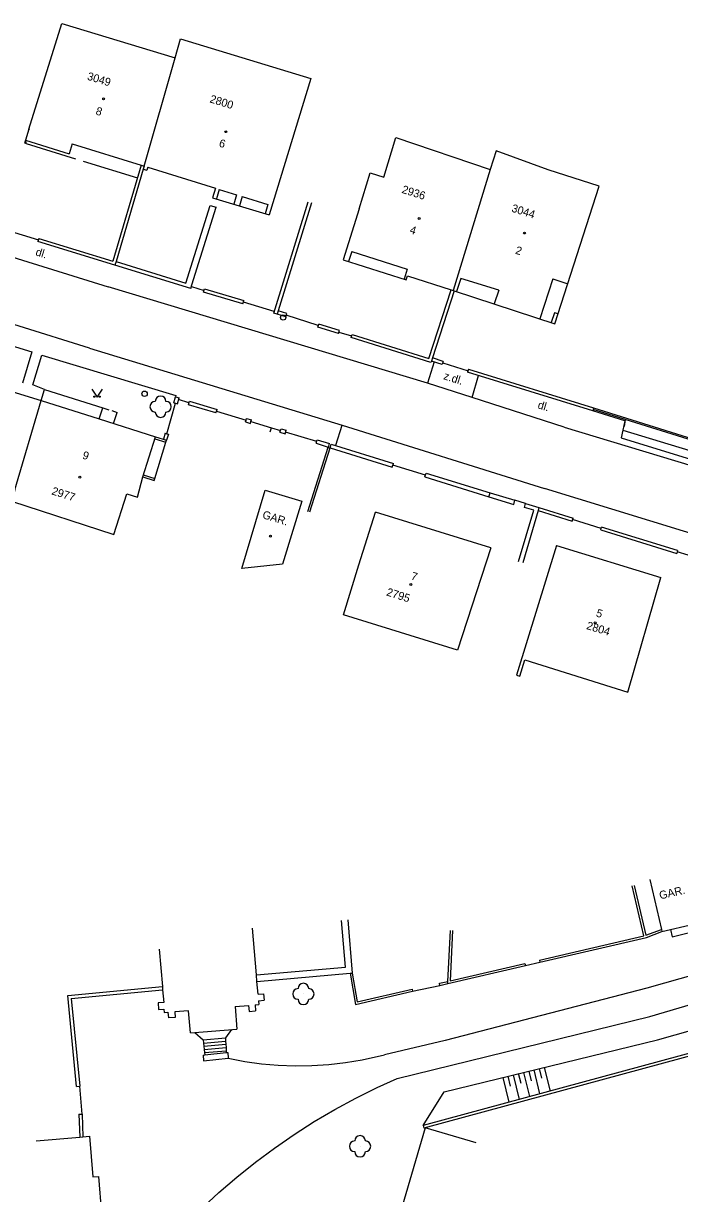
# Model space of a CAD drawing. Extents: x -584400 to -581602, y -1210894 to -1208793.
# Drawn here: x -583257.8 to -583196.3, y -1210317.6 to -1210207.9 of the extents above; entities that cross this region are included whole.
import ezdxf

# ---------------------------------------------------------------- set-up
doc = ezdxf.new("R2010")
doc.units = 0
for name, color, linetype in [('BUDOVY_MĚŘ', 7, 'Continuous'), ('POMOC_POPIS', 7, 'Continuous'), ('ROZHRANÍ_PLOCH', 7, 'Continuous'), ('VÝŠKOPIS', 7, 'Continuous'), ('ZELEŇ', 7, 'Continuous'), ('ZN_BUDOV', 7, 'Continuous'), ('ZN_DOPLŇKOVÉ', 7, 'Continuous'), ('ZN_KULTUR', 7, 'Continuous'), ('Č_POPIS_EVID', 7, 'Continuous')]:
    doc.layers.add(name, color=color, linetype=linetype)

msp = doc.modelspace()

# ---------------------------------------------------------------- linework, layer by layer
at = {"layer": 'BUDOVY_MĚŘ'}
for points in [[(-583257.24, -1210217.81), (-583254.17, -1210207.89), (-583243.55, -1210211.13)], [(-583243.55, -1210211.13), (-583243.04, -1210209.35), (-583230.83, -1210213.05), (-583234.73, -1210225.85)], [(-583246.44, -1210221.27), (-583243.55, -1210211.13)], [(-583257.15, -1210217.84), (-583257.24, -1210217.81), (-583257.57, -1210218.83), (-583253.48, -1210220.11)], [(-583226.28, -1210225.28), (-583225.27, -1210221.9), (-583223.98, -1210222.29), (-583222.84, -1210218.57), (-583214, -1210221.59)], [(-583253.18, -1210219.17), (-583253.48, -1210220.11)], [(-583253.18, -1210219.17), (-583246.73, -1210221.18), (-583246.44, -1210221.27), (-583246.53, -1210221.56), (-583246.2, -1210221.66)], [(-583208.56, -1210221.61), (-583213.46, -1210219.82), (-583214, -1210221.59)], [(-583246.11, -1210221.37), (-583246.2, -1210221.66)], [(-583246.11, -1210221.37), (-583239.75, -1210223.33), (-583240.03, -1210224.23), (-583234.73, -1210225.85)], [(-583214, -1210221.59), (-583217.48, -1210232.92)], [(-583217.39, -1210232.95), (-583207.94, -1210236.05), (-583203.8, -1210223.14), (-583208.56, -1210221.61)], [(-583226.28, -1210225.28), (-583227.8, -1210230.04), (-583221.89, -1210231.93), (-583221.77, -1210231.56), (-583217.68, -1210232.86), (-583217.48, -1210232.92)], [(-583217.48, -1210232.92), (-583217.39, -1210232.95)], [(-583263.16, -1210241.08), (-583256.11, -1210243.23)], [(-583256.11, -1210243.23), (-583255.79, -1210242.2)], [(-583255.79, -1210242.2), (-583250.33, -1210243.92)], [(-583258.57, -1210251.62), (-583256.11, -1210243.23)], [(-583250.66, -1210244.97), (-583250.33, -1210243.92)], [(-583250.66, -1210244.97), (-583245.39, -1210246.64)], [(-583246.58, -1210250.4), (-583245.39, -1210246.64)], [(-583258.57, -1210251.62), (-583258.88, -1210252.67), (-583249.27, -1210255.79), (-583248.08, -1210251.99), (-583247.08, -1210252.29), (-583246.58, -1210250.4)], [(-583231.65, -1210252.68), (-583233.48, -1210258.59), (-583237.28, -1210259), (-583235.1, -1210251.63)], [(-583235.1, -1210251.63), (-583231.65, -1210252.68)], [(-583213.96, -1210257.06), (-583217.06, -1210266.65), (-583227.77, -1210263.32), (-583226.32, -1210258.65), (-583224.77, -1210253.71)], [(-583213.96, -1210257.06), (-583224.77, -1210253.71)], [(-583207.8, -1210256.82), (-583211.53, -1210268.98), (-583211.24, -1210269.07), (-583210.77, -1210267.54), (-583201.11, -1210270.57), (-583198, -1210259.83)], [(-583207.8, -1210256.82), (-583198, -1210259.83)], [(-583199.04, -1210288.15), (-583197.96, -1210292.82), (-583197.91, -1210293.02), (-583194.94, -1210292.33)], [(-583235.77, -1210298.9), (-583235.87, -1210297.69), (-583235.92, -1210297.09), (-583236.28, -1210292.7)], [(-583245.02, -1210294.68), (-583244.73, -1210298.17), (-583244.71, -1210298.47), (-583244.61, -1210299.67), (-583245.14, -1210299.71), (-583245.09, -1210300.33), (-583244.6, -1210300.29), (-583244.58, -1210300.62), (-583244.22, -1210300.59), (-583244.17, -1210301.12)], [(-583235.77, -1210298.9), (-583235.25, -1210298.85), (-583235.2, -1210299.46)], [(-583237.92, -1210300.05), (-583236.66, -1210299.95), (-583236.61, -1210300.5), (-583236.01, -1210300.45)], [(-583236.05, -1210299.9), (-583235.68, -1210299.87)], [(-583236.05, -1210299.9), (-583236.01, -1210300.45)], [(-583235.71, -1210299.5), (-583235.2, -1210299.46)], [(-583235.71, -1210299.5), (-583235.68, -1210299.87)], [(-583242.1, -1210302.52), (-583242.29, -1210300.46), (-583243.56, -1210300.55), (-583243.52, -1210301.07), (-583244.17, -1210301.12)], [(-583237.92, -1210300.05), (-583237.75, -1210302.17)], [(-583242.1, -1210302.52), (-583237.75, -1210302.17)], [(-583215.31, -1210312.83), (-583220.11, -1210311.43), (-583225.17, -1210328.69)], [(-583256.56, -1210312.64), (-583252.48, -1210312.28), (-583252.18, -1210312.25), (-583251.58, -1210312.2), (-583251.25, -1210316.01), (-583250.72, -1210315.97), (-583250.43, -1210319.47)]]:
    msp.add_lwpolyline(points, dxfattribs=at)
at = {"layer": 'ROZHRANÍ_PLOCH'}
for points in [[(-583257.57, -1210218.83), (-583257.61, -1210218.94)], [(-583257.61, -1210218.94), (-583257.66, -1210219.1), (-583257.5, -1210219.15)], [(-583257.5, -1210219.15), (-583257.51, -1210219.03), (-583257.61, -1210218.94)], [(-583257.5, -1210219.15), (-583252.88, -1210220.57)], [(-583288.59, -1210220.53), (-583249.8, -1210232.58)], [(-583252.15, -1210220.8), (-583247.08, -1210222.37)], [(-583239.41, -1210223.46), (-583239.67, -1210224.33)], [(-583239.41, -1210223.46), (-583237.78, -1210223.96), (-583238.05, -1210224.83)], [(-583237.25, -1210224.13), (-583237.51, -1210225)], [(-583237.25, -1210224.13), (-583234.85, -1210224.86), (-583235.11, -1210225.73)], [(-583251.57, -1210238.33), (-583284.56, -1210228.02)], [(-583226.97, -1210229.26), (-583227.28, -1210230.21)], [(-583226.97, -1210229.26), (-583221.78, -1210230.92), (-583222.08, -1210231.87)], [(-583213.2, -1210232.91), (-583216.76, -1210231.8), (-583217.16, -1210233.03)], [(-583208.15, -1210231.84), (-583209.37, -1210235.58)], [(-583208.15, -1210231.84), (-583206.74, -1210232.3)], [(-583219.87, -1210241.62), (-583249.8, -1210232.58)], [(-583213.2, -1210232.91), (-583213.62, -1210234.19)], [(-583207.65, -1210235.13), (-583207.98, -1210235.02), (-583208.28, -1210235.94)], [(-583262.8, -1210236.91), (-583256.96, -1210238.67), (-583257.86, -1210241.63)], [(-583251.57, -1210238.33), (-583227.88, -1210245.56), (-583208.92, -1210251.48)], [(-583255.79, -1210242.2), (-583256.89, -1210241.76), (-583256.03, -1210239), (-583243.47, -1210242.76)], [(-583219.27, -1210239.62), (-583219.87, -1210241.62)], [(-583215.69, -1210242.95), (-583219.87, -1210241.62)], [(-583215.69, -1210242.95), (-583215.09, -1210240.91)], [(-583243.47, -1210242.76), (-583243.49, -1210242.89)], [(-583207.08, -1210245.75), (-583215.69, -1210242.95)], [(-583256.11, -1210243.23), (-583250.66, -1210244.97)], [(-583250.33, -1210243.92), (-583249.75, -1210244.1)], [(-583249.47, -1210244.19), (-583248.97, -1210244.35)], [(-583249.3, -1210245.4), (-583248.97, -1210244.35)], [(-583201.38, -1210245.15), (-583201.57, -1210246.01)], [(-583201.42, -1210245.69), (-583201.31, -1210245.02)], [(-583228.47, -1210247.44), (-583227.88, -1210245.56)], [(-583207.08, -1210245.75), (-583180.09, -1210253.89), (-583179.95, -1210253.44), (-583179.68, -1210252.67)], [(-583201.57, -1210246.01), (-583201.73, -1210246.75), (-583191.89, -1210249.77), (-583179.95, -1210253.44)], [(-583201.57, -1210246.01), (-583191.81, -1210249), (-583179.68, -1210252.67)], [(-583245.45, -1210246.83), (-583244.4, -1210247.14)], [(-583245.43, -1210250.55), (-583244.4, -1210247.14)], [(-583245.39, -1210246.64), (-583244.34, -1210246.95)], [(-583244.4, -1210247.14), (-583244.34, -1210246.95)], [(-583246.58, -1210250.4), (-583245.49, -1210250.74), (-583245.43, -1210250.55)], [(-583246.52, -1210250.21), (-583245.43, -1210250.55)], [(-583161.21, -1210265.99), (-583192.74, -1210256.47), (-583208.92, -1210251.48)], [(-583171.05, -1210290.32), (-583199.33, -1210298.32)], [(-583199.04, -1210300.97), (-583167.43, -1210291.65), (-583166.22, -1210291.41), (-583165, -1210291.26), (-583163.77, -1210291.18), (-583162.54, -1210291.18), (-583161.31, -1210291.27), (-583160.09, -1210291.43), (-583158.88, -1210291.67), (-583158.16, -1210291.86)], [(-583197.1, -1210292.83), (-583196.94, -1210293.51), (-583195.09, -1210293.05)], [(-583199.33, -1210298.32), (-583218.23, -1210303.23), (-583223.92, -1210304.58)], [(-583250.36, -1210331.56), (-583249.41, -1210329.81), (-583248.39, -1210328.1), (-583247.3, -1210326.43), (-583246.14, -1210324.81), (-583244.92, -1210323.24), (-583243.64, -1210321.72), (-583242.29, -1210320.25), (-583240.89, -1210318.83), (-583239.44, -1210317.48), (-583237.77, -1210316.05), (-583236.02, -1210314.65), (-583234.23, -1210313.32), (-583232.38, -1210312.05), (-583230.5, -1210310.84), (-583228.57, -1210309.71), (-583226.6, -1210308.64), (-583224.6, -1210307.65), (-583222.73, -1210306.8), (-583199.04, -1210300.97)], [(-583238.24, -1210302.21), (-583238.83, -1210302.99)], [(-583241.68, -1210302.49), (-583240.91, -1210303.18)], [(-583240.91, -1210303.18), (-583238.83, -1210302.99)], [(-583240.91, -1210303.18), (-583240.88, -1210303.48)], [(-583240.88, -1210303.48), (-583238.81, -1210303.29)], [(-583238.83, -1210302.99), (-583238.81, -1210303.29)], [(-583238.81, -1210303.29), (-583238.79, -1210303.59)], [(-583240.88, -1210303.48), (-583240.85, -1210303.78)], [(-583240.85, -1210303.78), (-583238.79, -1210303.59)], [(-583240.85, -1210303.78), (-583240.82, -1210304.07)], [(-583240.82, -1210304.07), (-583238.77, -1210303.89)], [(-583240.82, -1210304.07), (-583240.79, -1210304.37)], [(-583240.79, -1210304.37), (-583238.75, -1210304.19)], [(-583240.79, -1210304.37), (-583240.77, -1210304.59)], [(-583240.77, -1210304.59), (-583238.74, -1210304.37)], [(-583238.79, -1210303.59), (-583238.77, -1210303.89)], [(-583238.77, -1210303.89), (-583238.75, -1210304.19)], [(-583238.75, -1210304.19), (-583238.74, -1210304.37)], [(-583238.74, -1210304.37), (-583238.59, -1210304.35), (-583238.56, -1210304.89)], [(-583240.92, -1210304.61), (-583240.77, -1210304.59)], [(-583240.92, -1210304.61), (-583240.87, -1210305.14), (-583238.56, -1210304.89)], [(-583238.56, -1210304.89), (-583237.01, -1210305.19), (-583235.44, -1210305.41), (-583233.87, -1210305.55), (-583232.29, -1210305.61), (-583230.71, -1210305.59), (-583229.13, -1210305.49), (-583227.56, -1210305.31), (-583226, -1210305.05), (-583223.92, -1210304.58)]]:
    msp.add_lwpolyline(points, dxfattribs=at)
at = {"layer": 'VÝŠKOPIS'}
for points in [[(-583220.3, -1210311.19), (-583218.31, -1210308.04), (-583198.34, -1210303.17), (-583181.19, -1210298.34), (-583163.09, -1210293.77), (-583159.56, -1210294.91)], [(-583212.09, -1210307.5), (-583212.31, -1210306.58)], [(-583211.27, -1210308.75), (-583211.83, -1210306.46)], [(-583211.12, -1210307.25), (-583211.34, -1210306.34)], [(-583210.3, -1210308.49), (-583210.86, -1210306.22)], [(-583210.15, -1210307), (-583210.37, -1210306.1)], [(-583209.34, -1210308.23), (-583209.88, -1210305.99)], [(-583209.18, -1210306.76), (-583209.4, -1210305.87)], [(-583208.37, -1210307.97), (-583208.91, -1210305.75)], [(-583212.24, -1210309.01), (-583212.8, -1210306.7)]]:
    msp.add_lwpolyline(points, dxfattribs=at)
at = {"layer": 'ZELEŇ'}
for centre in [(-583244.9, -1210243.82), (-583231.52, -1210298.87), (-583226.21, -1210313.15)]:
    msp.add_circle(centre, 0.0005, dxfattribs=at)
for centre, start, end in [((-583244.9, -1210243.32), 0, 180), ((-583245.4, -1210243.82), 90, 270), ((-583244.4, -1210243.82), 270, 90), ((-583244.9, -1210244.32), 180, 360), ((-583232.02, -1210298.87), 90, 270), ((-583231.52, -1210298.37), 0, 180), ((-583231.02, -1210298.87), 270, 90), ((-583231.52, -1210299.37), 180, 360), ((-583226.71, -1210313.15), 90, 270), ((-583226.21, -1210312.65), 0, 180), ((-583225.71, -1210313.15), 270, 90), ((-583226.21, -1210313.65), 180, 360)]:
    msp.add_arc(centre, 0.5, start, end, dxfattribs=at)
at = {"layer": 'ZN_BUDOV'}
for centre in [(-583250.24, -1210214.96), (-583238.79, -1210218.04), (-583220.66, -1210226.17), (-583210.79, -1210227.54), (-583252.48, -1210250.43), (-583234.61, -1210255.96), (-583221.44, -1210260.49), (-583204.17, -1210264.08)]:
    msp.add_circle(centre, 0.0875, dxfattribs=at)
at = {"layer": 'ZN_DOPLŇKOVÉ'}
for points in [[(-583246.73, -1210221.18), (-583249.38, -1210230.17)], [(-583246.53, -1210221.56), (-583249.08, -1210230.22)], [(-583242.53, -1210232.24), (-583240.24, -1210224.95), (-583239.68, -1210225.12)], [(-583242.08, -1210232.73), (-583241.98, -1210232.41), (-583239.68, -1210225.12)], [(-583234.29, -1210235.06), (-583231.06, -1210224.62)], [(-583230.75, -1210224.72), (-583233.88, -1210234.84)], [(-583259.42, -1210227.24), (-583256.35, -1210228.19)], [(-583256.31, -1210228.05), (-583256.4, -1210228.33)], [(-583249.18, -1210230.54), (-583256.4, -1210228.33)], [(-583256.31, -1210228.05), (-583249.38, -1210230.17)], [(-583249.08, -1210230.22), (-583249.18, -1210230.54)], [(-583242.08, -1210232.73), (-583249.18, -1210230.54)], [(-583249.08, -1210230.22), (-583242.53, -1210232.24)], [(-583242.02, -1210232.55), (-583240.83, -1210232.93)], [(-583237.19, -1210234.19), (-583240.88, -1210233.09), (-583240.78, -1210232.76)], [(-583240.78, -1210232.76), (-583237.09, -1210233.87)], [(-583226.95, -1210237.05), (-583219.76, -1210239.29), (-583217.68, -1210232.86)], [(-583217.39, -1210232.95), (-583219.43, -1210239.25)], [(-583237.19, -1210234.19), (-583237.09, -1210233.87)], [(-583234.25, -1210234.91), (-583237.14, -1210234.03)], [(-583233.98, -1210235.15), (-583234.29, -1210235.06)], [(-583233.88, -1210234.84), (-583233.98, -1210235.15)], [(-583233.17, -1210235.4), (-583233.98, -1210235.15)], [(-583233.17, -1210235.4), (-583233.07, -1210235.09), (-583233.88, -1210234.84)], [(-583230.13, -1210236.22), (-583233.12, -1210235.24)], [(-583228.22, -1210236.97), (-583230.17, -1210236.37), (-583230.08, -1210236.07)], [(-583228.22, -1210236.97), (-583228.13, -1210236.67), (-583230.08, -1210236.07)], [(-583228.18, -1210236.82), (-583227, -1210237.19)], [(-583219.52, -1210239.54), (-583219.56, -1210239.67), (-583227.04, -1210237.34), (-583226.95, -1210237.05)], [(-583219.43, -1210239.25), (-583219.52, -1210239.54)], [(-583218.42, -1210239.57), (-583218.5, -1210239.85), (-583219.52, -1210239.54)], [(-583218.42, -1210239.57), (-583219.43, -1210239.25)], [(-583218.46, -1210239.71), (-583216.08, -1210240.45)], [(-583216.03, -1210240.3), (-583216.12, -1210240.59)], [(-583204.4, -1210244.22), (-583216.12, -1210240.59)], [(-583216.03, -1210240.3), (-583204.31, -1210243.93)], [(-583243.66, -1210243.45), (-583243.49, -1210242.89), (-583243.16, -1210243)], [(-583244.32, -1210246.35), (-583243.49, -1210243.5)], [(-583243.66, -1210243.45), (-583243.49, -1210243.5)], [(-583243.49, -1210243.5), (-583243.33, -1210243.55), (-583243.16, -1210243)], [(-583242.24, -1210243.46), (-583243.21, -1210243.16)], [(-583242.29, -1210243.63), (-583242.18, -1210243.29), (-583239.61, -1210244.08)], [(-583239.71, -1210244.41), (-583242.29, -1210243.63)], [(-583239.66, -1210244.25), (-583239.61, -1210244.08)], [(-583204.35, -1210244.07), (-583204.4, -1210244.22)], [(-583204.31, -1210243.93), (-583204.35, -1210244.07)], [(-583179.55, -1210251.84), (-583204.35, -1210244.07)], [(-583204.31, -1210243.93), (-583179.49, -1210251.7)], [(-583239.71, -1210244.41), (-583239.66, -1210244.25)], [(-583239.66, -1210244.25), (-583236.89, -1210245.08)], [(-583236.94, -1210245.25), (-583236.89, -1210245.08)], [(-583236.89, -1210245.08), (-583236.85, -1210244.92), (-583236.38, -1210245.06)], [(-583236.43, -1210245.22), (-583236.38, -1210245.06)], [(-583201.38, -1210245.15), (-583204.4, -1210244.22)], [(-583236.94, -1210245.25), (-583236.48, -1210245.39), (-583236.43, -1210245.22)], [(-583236.43, -1210245.22), (-583234.51, -1210245.8)], [(-583234.63, -1210246.18), (-583234.51, -1210245.8)], [(-583234.51, -1210245.8), (-583233.67, -1210246.06)], [(-583233.72, -1210246.22), (-583233.24, -1210246.37), (-583233.14, -1210246.03)], [(-583233.72, -1210246.22), (-583233.67, -1210246.06)], [(-583233.67, -1210246.06), (-583233.61, -1210245.89), (-583233.14, -1210246.03)], [(-583230.27, -1210247.09), (-583233.19, -1210246.2)], [(-583244.46, -1210246.31), (-583244.63, -1210246.87)], [(-583244.46, -1210246.31), (-583244.32, -1210246.35)], [(-583244.32, -1210246.35), (-583244.17, -1210246.4), (-583244.34, -1210246.95)], [(-583230.33, -1210247.25), (-583230.22, -1210246.92), (-583229.07, -1210247.28)], [(-583230.33, -1210247.25), (-583229.2, -1210247.61)], [(-583229.17, -1210247.63), (-583229.07, -1210247.28)], [(-583229.01, -1210247.68), (-583228.9, -1210247.33), (-583223.08, -1210249.13)], [(-583231.11, -1210253.66), (-583229.2, -1210247.61)], [(-583230.9, -1210253.67), (-583229.01, -1210247.68)], [(-583229.17, -1210247.63), (-583229.01, -1210247.68)], [(-583229.01, -1210247.68), (-583223.19, -1210249.49), (-583223.08, -1210249.13)], [(-583220.07, -1210250.23), (-583223.13, -1210249.31)], [(-583220.12, -1210250.41), (-583220.01, -1210250.06), (-583214.02, -1210251.91)], [(-583220.12, -1210250.41), (-583214.13, -1210252.26)], [(-583214.13, -1210252.26), (-583214.02, -1210251.91)], [(-583214.13, -1210252.26), (-583211.8, -1210252.99), (-583211.69, -1210252.58)], [(-583214.02, -1210251.91), (-583211.69, -1210252.58)], [(-583210.69, -1210252.88), (-583211.69, -1210252.58)], [(-583211.34, -1210258.34), (-583209.93, -1210253.53), (-583210.8, -1210253.26)], [(-583209.52, -1210253.54), (-583210.96, -1210258.45)], [(-583210.8, -1210253.26), (-583210.69, -1210252.88), (-583209.44, -1210253.27), (-583209.52, -1210253.54)], [(-583209.52, -1210253.54), (-583206.32, -1210254.55)], [(-583209.44, -1210253.27), (-583206.24, -1210254.28)], [(-583206.32, -1210254.55), (-583206.24, -1210254.28)], [(-583203.6, -1210255.23), (-583206.28, -1210254.41)], [(-583203.64, -1210255.36), (-583203.56, -1210255.1)], [(-583203.64, -1210255.36), (-583196.52, -1210257.57)], [(-583196.44, -1210257.3), (-583203.56, -1210255.1)], [(-583196.44, -1210257.3), (-583196.52, -1210257.57)], [(-583195.44, -1210257.74), (-583196.48, -1210257.43)], [(-583209.38, -1210295.7), (-583199.6, -1210293.42), (-583200.69, -1210288.75)], [(-583200.5, -1210288.7), (-583199.41, -1210293.37), (-583197.96, -1210292.82)], [(-583235.92, -1210297.09), (-583227.58, -1210296.37), (-583227.95, -1210291.98)], [(-583227.36, -1210291.93), (-583226.93, -1210296.91)], [(-583217.97, -1210297.69), (-583217.74, -1210292.91)], [(-583217.54, -1210292.92), (-583217.77, -1210297.64), (-583210.75, -1210296)], [(-583209.38, -1210295.7), (-583209.34, -1210295.89), (-583199.36, -1210293.57), (-583197.91, -1210293.02)], [(-583159.56, -1210294.91), (-583180.87, -1210300.51), (-583197.83, -1210305.12), (-583220.3, -1210311.19), (-583220.24, -1210311.44)], [(-583159.67, -1210295.21), (-583180.8, -1210300.76), (-583197.77, -1210305.37), (-583220.24, -1210311.44)], [(-583217.98, -1210297.9), (-583210.71, -1210296.2)], [(-583210.75, -1210296), (-583210.71, -1210296.2)], [(-583210.71, -1210296.2), (-583209.34, -1210295.89)], [(-583235.87, -1210297.69), (-583227.13, -1210296.93)], [(-583227.13, -1210296.93), (-583226.93, -1210296.91)], [(-583227.13, -1210296.93), (-583226.63, -1210299.85), (-583221.29, -1210298.62)], [(-583226.93, -1210296.91), (-583226.47, -1210299.61), (-583221.33, -1210298.43)], [(-583218.72, -1210298.07), (-583218.76, -1210297.87), (-583217.97, -1210297.69)], [(-583217.98, -1210297.9), (-583217.97, -1210297.69)], [(-583252.78, -1210307.56), (-583253.61, -1210299.03), (-583244.73, -1210298.17)], [(-583253.29, -1210299.3), (-583244.71, -1210298.47)], [(-583221.33, -1210298.43), (-583221.29, -1210298.62)], [(-583221.29, -1210298.62), (-583218.72, -1210298.07)], [(-583218.72, -1210298.07), (-583217.98, -1210297.9)], [(-583253.29, -1210299.3), (-583252.48, -1210307.53)], [(-583252.78, -1210307.56), (-583252.48, -1210307.53)], [(-583252.25, -1210310.13), (-583252.48, -1210307.53)], [(-583252.55, -1210310.14), (-583252.25, -1210310.13), (-583252.18, -1210312.25)], [(-583252.55, -1210310.14), (-583252.48, -1210312.28)]]:
    msp.add_lwpolyline(points, dxfattribs=at)
for centre, radius in [((-583233.41, -1210235.46), 0.25), ((-583233.41, -1210235.46), 0.0005), ((-583246.4, -1210242.61), 0.25), ((-583246.4, -1210242.61), 0.0005)]:
    msp.add_circle(centre, radius, dxfattribs=at)
at = {"layer": 'ZN_KULTUR'}
msp.add_lwpolyline([(-583251.36, -1210242.18), (-583250.86, -1210242.93), (-583250.36, -1210242.18)], dxfattribs=at)
for centre in [(-583251.11, -1210242.88), (-583250.61, -1210242.88)]:
    msp.add_circle(centre, 0.05, dxfattribs=at)

# ---------------------------------------------------------------- texts
at = {"layer": 'POMOC_POPIS'}
for s, rotation, p in [('dl.', 342.7427, (-583256.68, -1210229.62)), ('z.dl.', 342.3499, (-583218.44, -1210241.23)), ('dl.', 343.2171, (-583209.61, -1210243.96)), ('GAR.', 342.8919, (-583235.42, -1210254.25)), ('GAR.', 13.0284, (-583198.07, -1210290.01))]:
    msp.add_text(s, height=0.75, rotation=rotation, dxfattribs=at).set_placement(p)
at = {"layer": 'Č_POPIS_EVID'}
for s, rotation, p in [('3049', 342.9346, (-583251.84, -1210213.15)), ('2800', 342.9346, (-583240.35, -1210215.28)), ('8', 342.9346, (-583251.04, -1210216.41)), ('6', 342.9346, (-583239.49, -1210219.42)), ('2936', 342.2726, (-583222.35, -1210223.76)), ('3044', 342.4078, (-583212.07, -1210225.52)), ('4', 342.2726, (-583221.61, -1210227.54)), ('2', 342.2726, (-583211.71, -1210229.46)), ('9', 342.4078, (-583252.29, -1210248.67)), ('2977', 342.4078, (-583255.17, -1210252.03)), ('7', 342.7837, (-583221.49, -1210260)), ('2795', 342.4078, (-583223.79, -1210261.5)), ('5', 342.9223, (-583204.14, -1210263.47)), ('2804', 342.9223, (-583205.04, -1210264.65))]:
    msp.add_text(s, height=0.75, rotation=rotation, dxfattribs=at).set_placement(p)

doc.saveas('drawing.dxf')
